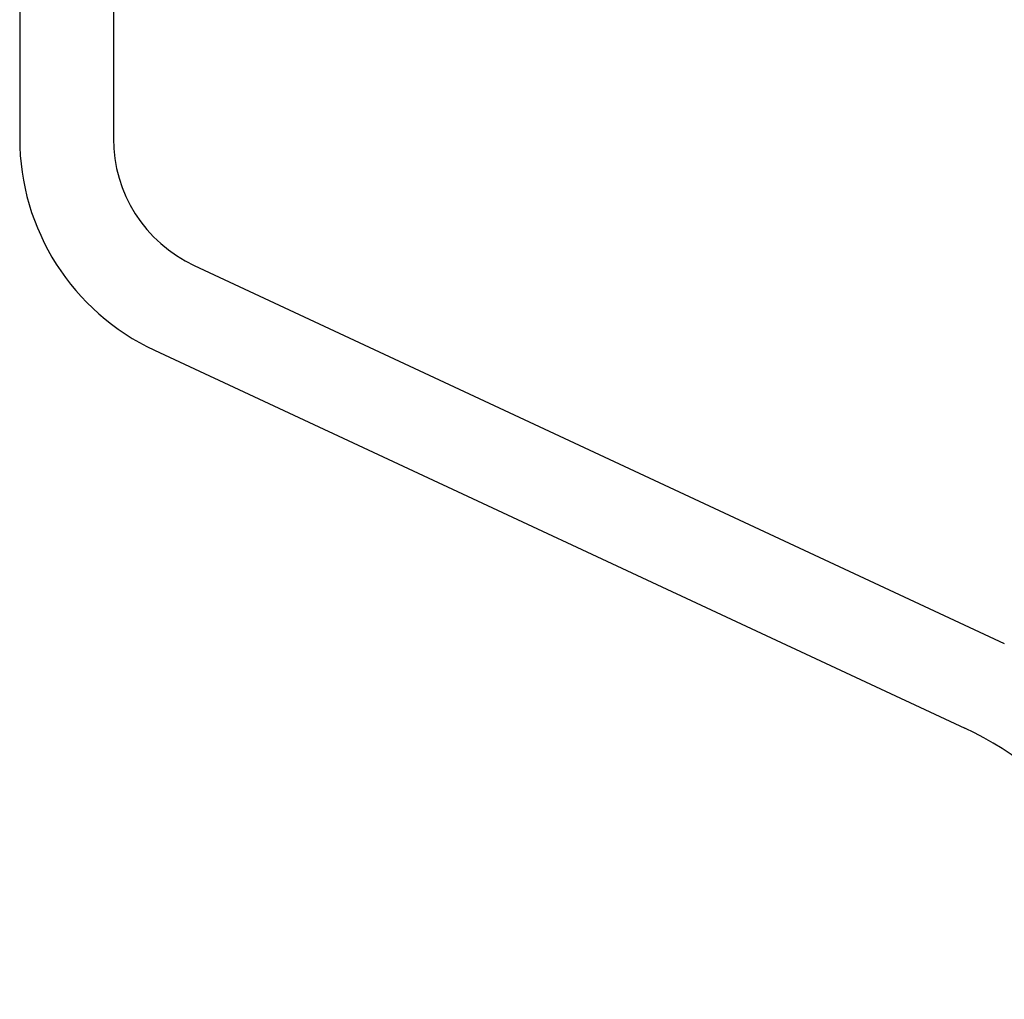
# Model space of a CAD drawing. Extents: x 1529 to 4201, y -422 to 622.
# Tile 442 of 460: x 3765.57 to 3766.62, y 501.18 to 502.22. Entities that reach past the tile are written whole.
import ezdxf

# ---------------------------------------------------------------- set-up
doc = ezdxf.new("R2010")
doc.units = 0
doc.header["$MEASUREMENT"] = 0
doc.layers.add('SPILL-BUCKET', color=1, linetype='CONTINUOUS')

msp = doc.modelspace()

# ---------------------------------------------------------------- linework, layer by layer
at = {"layer": 'SPILL-BUCKET', "color": 1, "linetype": 'Continuous'}
for p, q in [((3765.57191, 502.52501), (3765.57191, 502.09813)), ((3765.67184, 502.52501), (3765.67184, 502.09813)), ((3765.75803, 501.96284), (3766.62231, 501.55982)), ((3765.7158, 501.87227), (3766.58008, 501.46925))]:
    msp.add_line(p, q, dxfattribs=at)
for centre, radius, start, end in [((3765.82112, 502.09813), 0.24921, 180, 245), ((3765.82112, 502.09813), 0.14927, 180, 245), ((3766.4217, 501.12962), 0.37474, 315, 65)]:
    msp.add_arc(centre, radius, start, end, dxfattribs=at)

doc.saveas('drawing.dxf')
